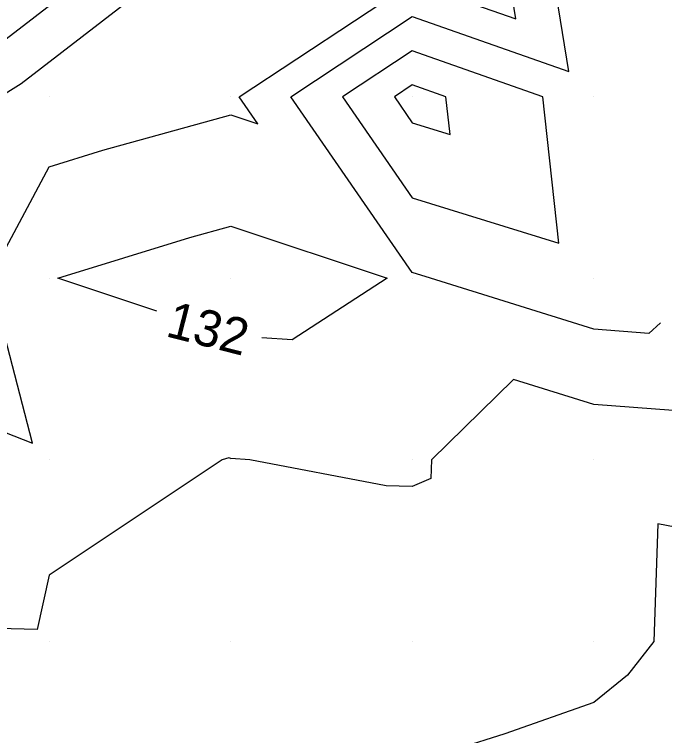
# Model space of a CAD drawing. Extents: x 2354170 to 2357230, y 866100 to 868290.
# Drawn here: x 2355998.07 to 2356033.88, y 866814.82 to 866854.54 of the extents above; entities that cross this region are included whole.
import ezdxf

# ---------------------------------------------------------------- set-up
doc = ezdxf.new("R2010")
doc.units = 0
for name, color, linetype in [('Default', 7, 'Continuous'), ('DTM Contours Minor', 7, 'Continuous'), ('DTM Contours Minor Text', 7, 'Continuous'), ('Exist DTM QL2 LIDAR Elevation Point', 7, 'Continuous')]:
    doc.layers.add(name, color=color, linetype=linetype)

msp = doc.modelspace()

# ---------------------------------------------------------------- linework, layer by layer
at = {"layer": 'Default'}
for points in [[(2356030.674, 866879.262), (2356030.06, 866878.984), (2356021.755, 866874.897), (2356017.907, 866872.822), (2356014.303, 866868.729), (2356010.414, 866864.741), (2356005.512, 866859.278), (2355995.931, 866851.897), (2355988.508, 866847.264), (2355987.84, 866846.819), (2355982.383, 866841.581), (2355974.099, 866836.817), (2355967.322, 866832.314), (2355960.161, 866827.72), (2355953.963, 866823.658), (2355950.807, 866820.433)], [(2356038.71, 866878.735), (2356025.902, 866872.433), (2356018.607, 866868.5), (2356016.219, 866865.787), (2356010.584, 866860.009), (2356009.983, 866855.643), (2356008.288, 866858.313), (2355998.441, 866850.727), (2355989.002, 866844.836), (2355988.557, 866844.54), (2355981.615, 866837.876), (2355971.075, 866831.815), (2355969.277, 866830.62), (2355960.092, 866824.728), (2355956.299, 866822.242), (2355948.968, 866814.751)], [(2356028.602, 866851.39), (2356027.209, 866860.009), (2356029.983, 866863.654), (2356036.318, 866860.009), (2356039.984, 866854.174), (2356045.024, 866850.009), (2356041.383, 866849.128), (2356039.984, 866844.508), (2356035.511, 866844.482), (2356035.923, 866842.31)], [(2355989.983, 866834.489), (2355999.071, 866830.921), (2355996.691, 866840.009), (2355999.983, 866846.145), (2356002.933, 866847.059), (2356009.983, 866849.016), (2356011.473, 866848.519), (2356010.445, 866850.009), (2356019.983, 866856.31), (2356025.695, 866854.297), (2356024.772, 866860.009)], [(2356033.654, 866837.548), (2356033.02, 866836.972), (2356029.983, 866837.201), (2356020.983, 866840.009), (2356019.983, 866840.319), (2356013.294, 866850.009), (2356019.983, 866854.428), (2356028.602, 866851.39)], [(2356019.983, 866852.545), (2356016.144, 866850.009), (2356019.983, 866844.447), (2356028.047, 866841.945), (2356027.179, 866850.009), (2356019.983, 866852.545)], [(2356019.983, 866850.663), (2356018.994, 866850.009), (2356019.983, 866848.575), (2356022.062, 866847.93), (2356021.838, 866850.009), (2356019.983, 866850.663)], [(2356007.732, 866842.259), (2356009.983, 866842.884), (2356018.603, 866840.009), (2356013.375, 866836.617), (2356011.688, 866836.727)], [(2356005.912, 866838.195), (2356000.467, 866840.009), (2356007.732, 866842.259)], [(2356037.51, 866832.482), (2356029.983, 866833.049), (2356025.564, 866834.428), (2356021.037, 866830.009), (2356021.005, 866828.987), (2356019.983, 866828.544), (2356018.542, 866828.568), (2356011.028, 866830.009), (2356009.983, 866830.077), (2356009.881, 866830.111), (2356009.503, 866830.009), (2355999.983, 866823.652), (2355999.321, 866820.67), (2355989.983, 866820.908)], [(2356039.984, 866825.236), (2356033.505, 866826.487), (2356033.278, 866820.008), (2356031.843, 866818.148), (2356029.983, 866816.65), (2356025.083, 866814.909), (2356019.983, 866813.292)]]:
    msp.add_lwpolyline(points, dxfattribs=at)
at = {"layer": 'DTM Contours Minor'}
for points in [[(2356038.809, 866882.952), (2356030.06, 866878.984), (2356021.755, 866874.897), (2356017.907, 866872.822), (2356014.303, 866868.729), (2356010.414, 866864.741), (2356005.512, 866859.278), (2355995.931, 866851.897), (2355988.508, 866847.264), (2355987.84, 866846.819), (2355982.383, 866841.581), (2355974.099, 866836.817), (2355967.322, 866832.314), (2355960.161, 866827.72), (2355953.963, 866823.658), (2355948.3, 866817.871), (2355947.911, 866817.726)], [(2356028.602, 866851.39), (2356027.209, 866860.009), (2356029.983, 866863.654), (2356036.318, 866860.009), (2356039.984, 866854.174), (2356045.024, 866850.009), (2356041.383, 866849.128), (2356039.984, 866844.508), (2356035.511, 866844.482), (2356035.923, 866842.31)], [(2356033.654, 866837.548), (2356033.02, 866836.972), (2356029.983, 866837.201), (2356020.983, 866840.009), (2356019.983, 866840.319), (2356013.294, 866850.009), (2356019.983, 866854.428), (2356028.602, 866851.39)], [(2356007.732, 866842.259), (2356009.983, 866842.884), (2356018.603, 866840.009), (2356013.375, 866836.617), (2356011.688, 866836.727)], [(2356005.912, 866838.195), (2356000.467, 866840.009), (2356007.732, 866842.259)]]:
    msp.add_lwpolyline(points, dxfattribs=at)
at = {"layer": 'Exist DTM QL2 LIDAR Elevation Point'}
for p, q in [((2355999.983, 866850.009), (2355999.983, 866850.009)), ((2356009.983, 866850.009), (2356009.983, 866850.009)), ((2356019.983, 866850.009), (2356019.983, 866850.009)), ((2356029.983, 866850.009), (2356029.983, 866850.009)), ((2355999.983, 866840.009), (2355999.983, 866840.009)), ((2356009.983, 866840.009), (2356009.983, 866840.009)), ((2356019.983, 866840.009), (2356019.983, 866840.009)), ((2356029.983, 866840.009), (2356029.983, 866840.009)), ((2355999.983, 866830.009), (2355999.983, 866830.009)), ((2356009.983, 866830.009), (2356009.983, 866830.009)), ((2356019.983, 866830.009), (2356019.983, 866830.009)), ((2356029.983, 866830.009), (2356029.983, 866830.009)), ((2355999.983, 866820.008), (2355999.983, 866820.008)), ((2356009.983, 866820.008), (2356009.983, 866820.008)), ((2356019.983, 866820.008), (2356019.983, 866820.008)), ((2356029.983, 866820.008), (2356029.983, 866820.008))]:
    msp.add_line(p, q, dxfattribs=at)

# ---------------------------------------------------------------- texts
at = {"layer": 'Default'}
msp.add_text('132', height=2, rotation=345.7443, dxfattribs=at).set_placement((2356006.337, 866836.83))
at = {"layer": 'DTM Contours Minor Text'}
msp.add_text('132', height=2, rotation=345.7443, dxfattribs=at).set_placement((2356006.337, 866836.83))

doc.saveas('drawing.dxf')
